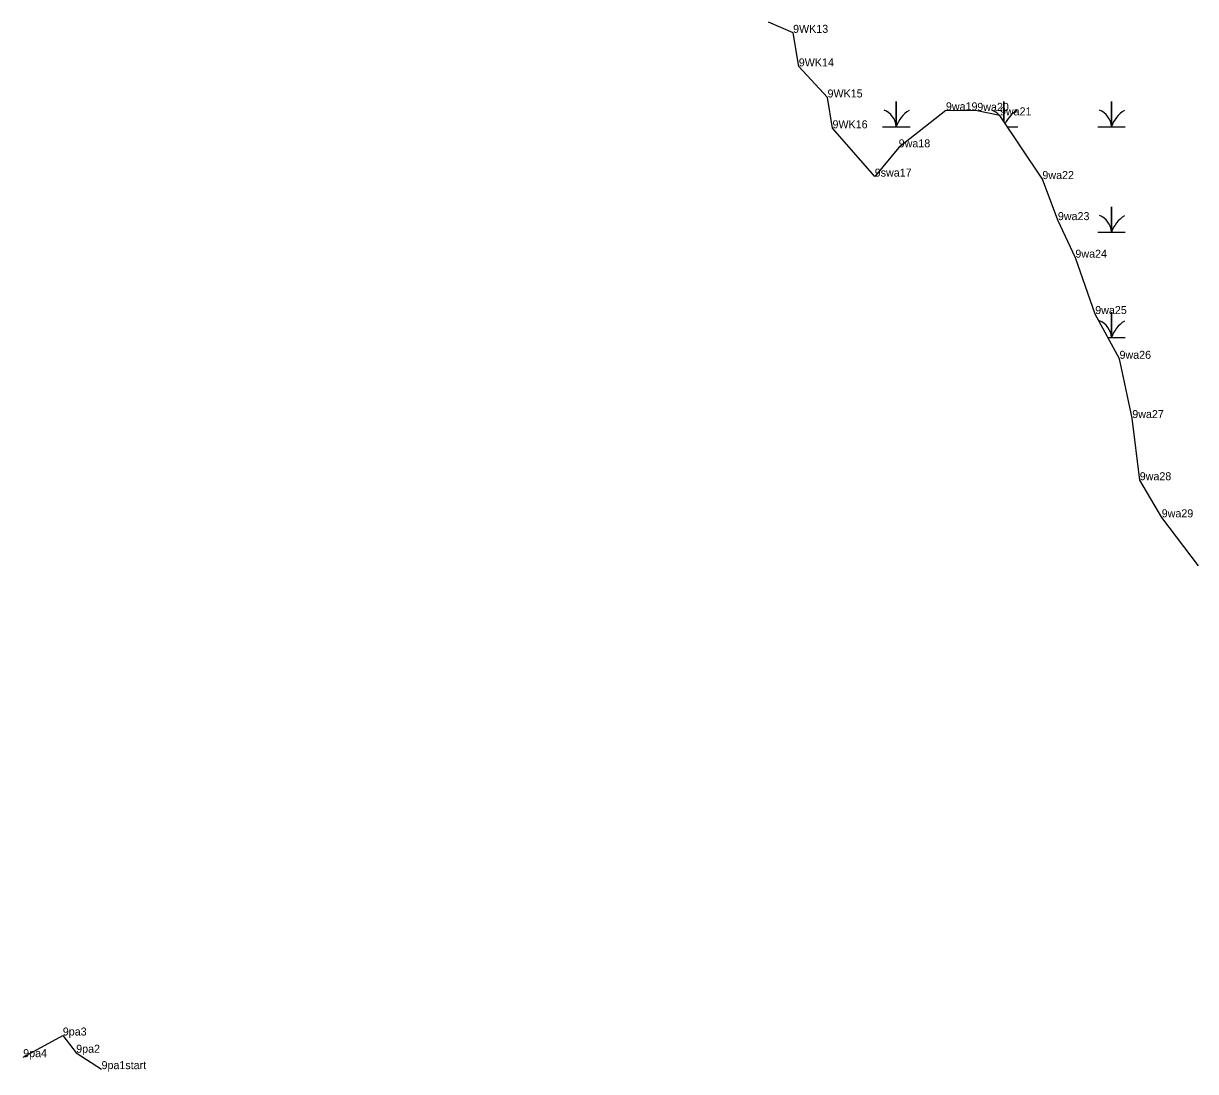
# Model space of a CAD drawing. Extents: x 2072529 to 2268796, y 436423 to 470406.
# Drawn here: x 2211819 to 2212551, y 448886 to 449541 of the extents above; entities that cross this region are included whole.
import ezdxf

# ---------------------------------------------------------------- set-up
doc = ezdxf.new("R2010")
doc.units = 0
for name, color, linetype in [('Exist Environmental Wetland Boundary Cogo Comment', 7, 'Continuous'), ('Exist Environmental Wetland Boundary Cogo Point CELL', 7, 'Continuous'), ('Old_Level_20', 7, 'Continuous')]:
    doc.layers.add(name, color=color, linetype=linetype)

msp = doc.modelspace()

# ---------------------------------------------------------------- linework, layer by layer
at = {"layer": 'Exist Environmental Wetland Boundary Cogo Point CELL'}
for points in [[(2212355.28, 449476.57), (2212363.89, 449476.57), (2212363.89, 449492.35), (2212363.89, 449476.57), (2212372.49, 449476.57)], [(2212431.14, 449479.99), (2212431.14, 449492.35), (2212431.14, 449479.99)], [(2212489.78, 449476.57), (2212498.39, 449476.57), (2212498.39, 449492.35), (2212498.39, 449476.57), (2212506.99, 449476.57)], [(2212433.41, 449476.57), (2212439.74, 449476.57)], [(2212489.78, 449410.77), (2212498.39, 449410.77), (2212498.39, 449426.55), (2212498.39, 449410.77), (2212506.99, 449410.77)], [(2212496.14, 449344.97), (2212498.39, 449344.97), (2212498.39, 449360.75), (2212498.39, 449344.97), (2212506.99, 449344.97)]]:
    msp.add_lwpolyline(points, dxfattribs=at)
for centre, radius, start, end in [((2212351.62, 449475.68), 12.3, 4.14034, 67.53497), ((2212382.13, 449470.51), 19.22, 122.12745, 161.62219), ((2212418.87, 449475.68), 12.3, 41.4029, 67.53497), ((2212449.38, 449470.51), 19.22, 122.12745, 154.7629), ((2212486.12, 449475.68), 12.3, 4.14034, 67.53497), ((2212516.63, 449470.51), 19.22, 122.12745, 161.62219), ((2212486.12, 449409.88), 12.3, 4.14034, 67.53497), ((2212516.63, 449404.71), 19.22, 122.12745, 161.62219), ((2212486.12, 449344.08), 12.3, 4.14034, 67.53497), ((2212516.63, 449338.91), 19.22, 122.12745, 161.62219)]:
    msp.add_arc(centre, radius, start, end, dxfattribs=at)
at = {"layer": 'Old_Level_20'}
for p, q in [((2212299.43, 449535.26), (2212299.43, 449535.26)), ((2212302.99, 449514.29), (2212302.99, 449514.29)), ((2212320.96, 449494.89), (2212320.96, 449494.89)), ((2212394.91, 449486.84), (2212394.91, 449486.84)), ((2212414.52, 449486.52), (2212414.52, 449486.52)), ((2212428.66, 449483.7), (2212428.66, 449483.7)), ((2212324.05, 449475.63), (2212324.05, 449475.63)), ((2212365.4, 449463.73), (2212365.4, 449463.73)), ((2212350.42, 449445.46), (2212350.42, 449445.46)), ((2212455.18, 449443.92), (2212455.18, 449443.92)), ((2212464.86, 449418.28), (2212464.86, 449418.28)), ((2212475.8, 449394.8), (2212475.8, 449394.8)), ((2212488.19, 449359.61), (2212488.19, 449359.61)), ((2212503.37, 449331.66), (2212503.37, 449331.66)), ((2212511.34, 449294.65), (2212511.34, 449294.65)), ((2212516, 449255.82), (2212516, 449255.82)), ((2212529.72, 449232.63), (2212529.72, 449232.63)), ((2211843.19, 448908.97), (2211843.19, 448908.97)), ((2211851.54, 448898.21), (2211851.54, 448898.21)), ((2211867.38, 448887.97), (2211867.38, 448887.97))]:
    msp.add_line(p, q, dxfattribs=at)
for points in [[(2212552.64, 449202.3), (2212529.72, 449232.63), (2212516, 449255.82), (2212511.34, 449294.65), (2212503.37, 449331.66), (2212488.19, 449359.61), (2212475.8, 449394.8), (2212464.86, 449418.28), (2212455.18, 449443.92), (2212428.66, 449483.7), (2212414.52, 449486.52), (2212394.91, 449486.84), (2212365.4, 449463.73), (2212350.42, 449445.46), (2212324.05, 449475.63), (2212320.96, 449494.89), (2212302.99, 449514.29), (2212299.43, 449535.26), (2212284.07, 449542)], [(2211818.43, 448895.45), (2211843.19, 448908.97), (2211851.54, 448898.21), (2211867.38, 448887.97)]]:
    msp.add_lwpolyline(points, dxfattribs=at)

# ---------------------------------------------------------------- texts
at = {"layer": 'Exist Environmental Wetland Boundary Cogo Comment'}
for s, p in [('9WK13', (2212299.43, 449535.26)), ('9WK14', (2212302.99, 449514.29)), ('9WK15', (2212320.96, 449494.89)), ('9wa19', (2212394.91, 449486.84)), ('9wa20', (2212414.52, 449486.52)), ('9wa21', (2212428.66, 449483.7)), ('9WK16', (2212324.05, 449475.63)), ('9wa18', (2212365.4, 449463.73)), ('9swa17', (2212350.42, 449445.46)), ('9wa22', (2212455.18, 449443.92)), ('9wa23', (2212464.86, 449418.28)), ('9wa24', (2212475.8, 449394.8)), ('9wa25', (2212488.19, 449359.61)), ('9wa26', (2212503.37, 449331.66)), ('9wa27', (2212511.34, 449294.65)), ('9wa28', (2212516, 449255.82)), ('9wa29', (2212529.72, 449232.63)), ('9pa3', (2211843.19, 448908.97)), ('9pa4', (2211818.43, 448895.45)), ('9pa2', (2211851.54, 448898.21)), ('9pa1start', (2211867.38, 448887.97))]:
    msp.add_text(s, height=5, dxfattribs=at).set_placement(p)

doc.saveas('drawing.dxf')
